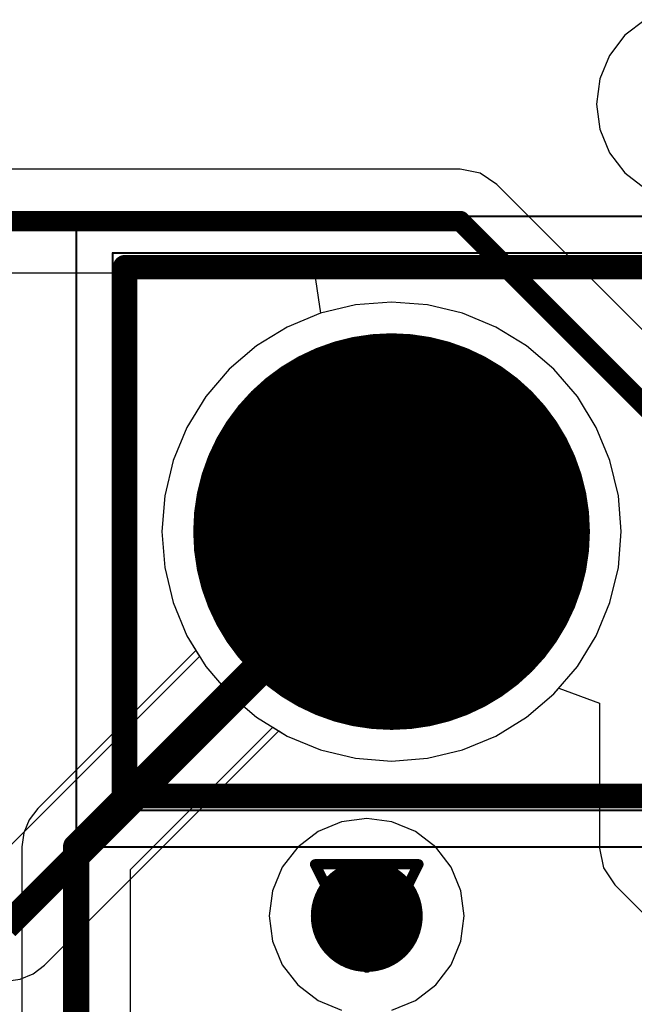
# Model space of a CAD drawing. Header units: millimetres. Extents: x 138 to 555, y 26 to 334.
# Tile 441 of 656: x 227.68 to 230.7, y 287.79 to 292.63. Entities that reach past the tile are written whole.
import ezdxf

# ---------------------------------------------------------------- set-up
doc = ezdxf.new("R2010")
doc.units = ezdxf.units.MM
for name, color, linetype in [('BottomLayer', 5, 'Continuous'), ('BottomSolder', 6, 'Continuous'), ('DrillDrawing', 1, 'Continuous'), ('Mechanical20', 56, 'Continuous'), ('Mechanical27', 56, 'Continuous'), ('MidLayer1', 16, 'Continuous'), ('MidLayer2', 76, 'Continuous'), ('MidLayer3', 90, 'Continuous'), ('MidLayer4', 156, 'Continuous'), ('MultiLayer', 9, 'Continuous'), ('PadHoleLayer', 156, 'Continuous'), ('TopLayer', 1, 'Continuous'), ('TopOverlay', 2, 'Continuous'), ('TopSolder', 216, 'Continuous'), ('ViaHoleLayer', 16, 'Continuous')]:
    doc.layers.add(name, color=color, linetype=linetype)

# ---------------------------------------------------------------- blocks, each defined once
blk = doc.blocks.new('CON_SAMTEC_TSW_103_07_F_S_797')
at = {"layer": 'BottomLayer', "const_width": 0.925}
for points in [[(-0.4625, 0, 1), (0.4625, 0, 1)], [(2.0775, 0, 1), (3.0025, 0, 1)]]:
    blk.add_lwpolyline(points, format="xyb", close=True, dxfattribs=at)
at = {"layer": 'BottomLayer'}
blk.add_solid([(-3.465, -0.925), (-1.615, -0.925), (-3.465, 0.925), (-1.615, 0.925)], dxfattribs=at)
at = {"layer": 'BottomSolder', "const_width": 0.975}
for points in [[(-0.4875, 0, 1), (0.4875, 0, 1)], [(2.0525, 0, 1), (3.0275, 0, 1)]]:
    blk.add_lwpolyline(points, format="xyb", close=True, dxfattribs=at)
at = {"layer": 'BottomSolder'}
blk.add_solid([(-3.515, -0.975), (-1.565, -0.975), (-3.515, 0.975), (-1.565, 0.975)], dxfattribs=at)
at = {"layer": 'Mechanical20', "const_width": 0.01}
for points in [[(-4.09, 1.55), (-4.09, -1.55)], [(4.09, 1.55), (-4.09, 1.55)], [(4.09, 1.55), (4.09, -1.55)], [(4.09, -1.55), (-4.09, -1.55)]]:
    blk.add_lwpolyline(points, dxfattribs=at)
at = {"layer": 'Mechanical20', "const_width": 0.005}
for points in [[(-4.0925, 1.55, 1), (-4.0875, 1.55, 1)], [(-4.0925, 1.55, 1), (-4.0875, 1.55, 1)], [(4.0875, 1.55, 1), (4.0925, 1.55, 1)], [(4.0875, 1.55, 1), (4.0925, 1.55, 1)], [(-4.0925, -1.55, 1), (-4.0875, -1.55, 1)], [(-4.0925, -1.55, 1), (-4.0875, -1.55, 1)], [(4.0875, -1.55, 1), (4.0925, -1.55, 1)], [(4.0875, -1.55, 1), (4.0925, -1.55, 1)]]:
    blk.add_lwpolyline(points, format="xyb", close=True, dxfattribs=at)
at = {"layer": 'Mechanical27'}
for p, q in [((-2.6348, 0.357), (-2.492, 0.4998)), ((-2.492, 0.4998), (-2.492, -0.5)), ((-2.73, 0.3094), (-2.6348, 0.357))]:
    blk.add_line(p, q, dxfattribs=at)
at = {"layer": 'Mechanical27', "const_width": 0.01}
for points in [[(-3.91, 1.37), (-3.91, -1.37)], [(3.91, 1.37), (-3.91, 1.37)], [(3.91, 1.37), (3.91, -1.37)], [(-1.615, 0.925), (-3.465, 0.925)], [(-3.465, 0.925), (-3.465, -0.925)], [(-1.615, 0.925), (-1.615, -0.925)], [(-1.615, -0.925), (-3.465, -0.925)], [(3.91, -1.37), (-3.91, -1.37)]]:
    blk.add_lwpolyline(points, dxfattribs=at)
at = {"layer": 'Mechanical27'}
for points, const_width in [([(-3.9125, 1.37, 1), (-3.9075, 1.37, 1)], 0.005), ([(-3.9125, 1.37, 1), (-3.9075, 1.37, 1)], 0.005), ([(3.9075, 1.37, 1), (3.9125, 1.37, 1)], 0.005), ([(3.9075, 1.37, 1), (3.9125, 1.37, 1)], 0.005), ([(-3.4675, 0.925, 1), (-3.4625, 0.925, 1)], 0.005), ([(-3.4675, 0.925, 1), (-3.4625, 0.925, 1)], 0.005), ([(-1.6175, 0.925, 1), (-1.6125, 0.925, 1)], 0.005), ([(-1.6175, 0.925, 1), (-1.6125, 0.925, 1)], 0.005), ([(0.925, 0, 1), (-0.925, 0, 1)], 0.01), ([(3.465, 0, 1), (1.615, 0, 1)], 0.01), ([(-0.9275, 0, 1), (-0.9225, 0, 1)], 0.005), ([(0.9225, 0, 1), (0.9275, 0, 1)], 0.005), ([(1.6125, 0, 1), (1.6175, 0, 1)], 0.005), ([(3.4625, 0, 1), (3.4675, 0, 1)], 0.005), ([(-3.4675, -0.925, 1), (-3.4625, -0.925, 1)], 0.005), ([(-3.4675, -0.925, 1), (-3.4625, -0.925, 1)], 0.005), ([(-1.6175, -0.925, 1), (-1.6125, -0.925, 1)], 0.005), ([(-1.6175, -0.925, 1), (-1.6125, -0.925, 1)], 0.005), ([(-3.9125, -1.37, 1), (-3.9075, -1.37, 1)], 0.005), ([(-3.9125, -1.37, 1), (-3.9075, -1.37, 1)], 0.005), ([(3.9075, -1.37, 1), (3.9125, -1.37, 1)], 0.005), ([(3.9075, -1.37, 1), (3.9125, -1.37, 1)], 0.005)]:
    blk.add_lwpolyline(points, format="xyb", close=True, dxfattribs=dict(at, const_width=const_width))
at = {"layer": 'MidLayer1', "const_width": 0.925}
for points in [[(-3.0025, 0, 1), (-2.0775, 0, 1)], [(-0.4625, 0, 1), (0.4625, 0, 1)], [(2.0775, 0, 1), (3.0025, 0, 1)]]:
    blk.add_lwpolyline(points, format="xyb", close=True, dxfattribs=at)
at = {"layer": 'MidLayer2', "const_width": 0.925}
for points in [[(-3.0025, 0, 1), (-2.0775, 0, 1)], [(-0.4625, 0, 1), (0.4625, 0, 1)], [(2.0775, 0, 1), (3.0025, 0, 1)]]:
    blk.add_lwpolyline(points, format="xyb", close=True, dxfattribs=at)
at = {"layer": 'MidLayer3', "const_width": 0.925}
for points in [[(-3.0025, 0, 1), (-2.0775, 0, 1)], [(-0.4625, 0, 1), (0.4625, 0, 1)], [(2.0775, 0, 1), (3.0025, 0, 1)]]:
    blk.add_lwpolyline(points, format="xyb", close=True, dxfattribs=at)
at = {"layer": 'MidLayer4', "const_width": 0.925}
for points in [[(-3.0025, 0, 1), (-2.0775, 0, 1)], [(-0.4625, 0, 1), (0.4625, 0, 1)], [(2.0775, 0, 1), (3.0025, 0, 1)]]:
    blk.add_lwpolyline(points, format="xyb", close=True, dxfattribs=at)
at = {"layer": 'MultiLayer', "const_width": 0.925}
for points in [[(-0.4625, 0, 1), (0.4625, 0, 1)], [(2.0775, 0, 1), (3.0025, 0, 1)]]:
    blk.add_lwpolyline(points, format="xyb", close=True, dxfattribs=at)
at = {"layer": 'PadHoleLayer', "const_width": 0.5}
for points in [[(-2.79, 0, 1), (-2.29, 0, 1)], [(-0.25, 0, 1), (0.25, 0, 1)], [(2.29, 0, 1), (2.79, 0, 1)]]:
    blk.add_lwpolyline(points, format="xyb", close=True, dxfattribs=at)
at = {"layer": 'TopLayer', "const_width": 0.925}
for points in [[(-0.4625, 0, 1), (0.4625, 0, 1)], [(2.0775, 0, 1), (3.0025, 0, 1)]]:
    blk.add_lwpolyline(points, format="xyb", close=True, dxfattribs=at)
at = {"layer": 'TopLayer'}
blk.add_solid([(-3.465, -0.925), (-1.615, -0.925), (-3.465, 0.925), (-1.615, 0.925)], dxfattribs=at)
at = {"layer": 'TopOverlay'}
for p, q in [((-4.4326, -0.5927), (-4.4326, 0.6071)), ((-4.147, -0.3641), (-4.2613, -0.4213)), ((-4.2613, -0.4213), (-4.4326, -0.5927))]:
    blk.add_line(p, q, dxfattribs=at)
at = {"layer": 'TopOverlay', "const_width": 0.12}
for points in [[(-3.85, 1.3), (-3.85, -1.3)], [(3.85, 1.3), (-3.85, 1.3)], [(3.85, 1.3), (3.85, -1.3)], [(3.85, -1.3), (-3.85, -1.3)]]:
    blk.add_lwpolyline(points, dxfattribs=at)
at = {"layer": 'TopOverlay', "const_width": 0.06}
for points in [[(-3.88, 1.3, 1), (-3.82, 1.3, 1)], [(-3.88, 1.3, 1), (-3.82, 1.3, 1)], [(3.82, 1.3, 1), (3.88, 1.3, 1)], [(3.82, 1.3, 1), (3.88, 1.3, 1)], [(-3.88, -1.3, 1), (-3.82, -1.3, 1)], [(-3.88, -1.3, 1), (-3.82, -1.3, 1)], [(3.82, -1.3, 1), (3.88, -1.3, 1)], [(3.82, -1.3, 1), (3.88, -1.3, 1)]]:
    blk.add_lwpolyline(points, format="xyb", close=True, dxfattribs=at)
at = {"layer": 'TopSolder', "const_width": 0.975}
for points in [[(-0.4875, 0, 1), (0.4875, 0, 1)], [(2.0525, 0, 1), (3.0275, 0, 1)]]:
    blk.add_lwpolyline(points, format="xyb", close=True, dxfattribs=at)
at = {"layer": 'TopSolder'}
blk.add_solid([(-3.515, -0.975), (-1.565, -0.975), (-3.515, 0.975), (-1.565, 0.975)], dxfattribs=at)

msp = doc.modelspace()

# ---------------------------------------------------------------- linework, layer by layer
at = {"layer": 'BottomLayer'}
for p, q in [((229.3281, 291.229), (229.1559, 291.1877)), ((229.5046, 291.2429), (229.3281, 291.229)), ((229.6812, 291.229), (229.5046, 291.2429)), ((229.8534, 291.1877), (229.6812, 291.229)), ((229.1559, 291.1877), (228.9923, 291.1199)), ((230.017, 291.1199), (229.8534, 291.1877)), ((228.9923, 291.1199), (228.8413, 291.0274)), ((230.168, 291.0274), (230.017, 291.1199)), ((228.8413, 291.0274), (228.7067, 290.9124)), ((230.3026, 290.9124), (230.168, 291.0274)), ((228.7067, 290.9124), (228.5917, 290.7778)), ((230.4176, 290.7778), (230.3026, 290.9124)), ((228.5917, 290.7778), (228.4992, 290.6268)), ((230.5101, 290.6268), (230.4176, 290.7778)), ((228.4992, 290.6268), (228.4314, 290.4632)), ((230.5779, 290.4632), (230.5101, 290.6268)), ((228.4314, 290.4632), (228.3901, 290.291)), ((230.6192, 290.291), (230.5779, 290.4632)), ((228.3901, 290.291), (228.3762, 290.1145)), ((230.6331, 290.1145), (230.6192, 290.291)), ((228.3762, 290.1145), (228.3901, 289.9379)), ((230.6192, 289.9379), (230.6331, 290.1145)), ((228.3901, 289.9379), (228.4314, 289.7657)), ((230.5779, 289.7657), (230.6192, 289.9379)), ((228.4314, 289.7657), (228.4992, 289.6021)), ((230.5101, 289.6021), (230.5779, 289.7657)), ((228.4992, 289.6021), (228.5611, 289.5011)), ((230.4176, 289.4511), (230.5101, 289.6021)), ((228.5611, 289.5011), (227.4992, 288.4391)), ((230.3026, 289.3165), (230.4176, 289.4511)), ((230.168, 289.2015), (230.3026, 289.3165)), ((230.017, 289.109), (230.168, 289.2015)), ((227.7989, 287.9829), (228.9506, 289.1346)), ((228.9506, 289.1346), (228.9923, 289.109)), ((228.9923, 289.109), (229.1559, 289.0412)), ((229.8534, 289.0412), (230.017, 289.109)), ((229.1559, 289.0412), (229.3281, 288.9999)), ((229.6812, 288.9999), (229.8534, 289.0412)), ((229.3281, 288.9999), (229.5046, 288.986)), ((229.5046, 288.986), (229.6812, 288.9999)), ((227.7435, 287.9404), (227.7989, 287.9829)), ((227.6099, 287.9046), (227.6791, 287.9137)), ((227.6791, 287.9137), (227.7435, 287.9404))]:
    msp.add_line(p, q, dxfattribs=at)
at = {"layer": 'BottomLayer', "const_width": 0.13}
for points in [[(229.5047, 290.1145), (229.5047, 290.2778)], [(227.6099, 288.1719), (229.5168, 290.0788)]]:
    msp.add_lwpolyline(points, dxfattribs=at)
at = {"layer": 'BottomLayer'}
for points, const_width in [([(229.4722, 290.2778, 1), (229.5372, 290.2778, 1)], 0.065), ([(229.4722, 290.1145, 1), (229.5372, 290.1145, 1)], 0.065), ([(229.4843, 290.0788, 1), (229.5493, 290.0788, 1)], 0.065), ([(229.2452, 288.2248, 1), (229.5202, 288.2248, 1)], 0.275)]:
    msp.add_lwpolyline(points, format="xyb", close=True, dxfattribs=dict(at, const_width=const_width))
at = {"layer": 'DrillDrawing', "const_width": 0.0508}
for points in [[(229.2506, 290.3685), (229.7586, 290.3685)], [(229.2506, 290.3685), (229.5046, 289.8605)], [(229.5046, 289.8605), (229.7586, 290.3685)], [(229.1287, 288.4788), (229.6367, 288.4788)], [(229.1287, 288.4788), (229.3827, 287.9708)], [(229.3827, 287.9708), (229.6367, 288.4788)], [(229.2303, 288.3772), (229.5351, 288.3772)], [(229.2303, 288.3772), (229.3827, 288.0724)], [(229.3827, 288.0724), (229.5351, 288.3772)]]:
    msp.add_lwpolyline(points, dxfattribs=at)
at = {"layer": 'DrillDrawing', "const_width": 0.0254}
for points in [[(229.2379, 290.3685, 1), (229.2633, 290.3685, 1)], [(229.2379, 290.3685, 1), (229.2633, 290.3685, 1)], [(229.7459, 290.3685, 1), (229.7713, 290.3685, 1)], [(229.7459, 290.3685, 1), (229.7713, 290.3685, 1)], [(229.4919, 289.8605, 1), (229.5173, 289.8605, 1)], [(229.4919, 289.8605, 1), (229.5173, 289.8605, 1)], [(229.116, 288.4788, 1), (229.1414, 288.4788, 1)], [(229.116, 288.4788, 1), (229.1414, 288.4788, 1)], [(229.624, 288.4788, 1), (229.6494, 288.4788, 1)], [(229.624, 288.4788, 1), (229.6494, 288.4788, 1)], [(229.2176, 288.3772, 1), (229.243, 288.3772, 1)], [(229.2176, 288.3772, 1), (229.243, 288.3772, 1)], [(229.5224, 288.3772, 1), (229.5478, 288.3772, 1)], [(229.5224, 288.3772, 1), (229.5478, 288.3772, 1)], [(229.37, 288.0724, 1), (229.3954, 288.0724, 1)], [(229.37, 288.0724, 1), (229.3954, 288.0724, 1)], [(229.37, 287.9708, 1), (229.3954, 287.9708, 1)], [(229.37, 287.9708, 1), (229.3954, 287.9708, 1)]]:
    msp.add_lwpolyline(points, format="xyb", close=True, dxfattribs=at)
at = {"layer": 'MidLayer1'}
for p, q in [((230.7507, 292.6309), (230.6515, 292.5548)), ((230.6515, 292.5548), (230.5754, 292.4556)), ((230.5754, 292.4556), (230.5275, 292.34)), ((230.5275, 292.34), (230.5112, 292.216)), ((230.5112, 292.216), (230.5275, 292.092)), ((230.5275, 292.092), (230.5754, 291.9765)), ((230.5754, 291.9765), (230.6515, 291.8773)), ((230.6515, 291.8773), (230.7507, 291.8011)), ((229.3281, 291.229), (229.1559, 291.1877)), ((229.5046, 291.2429), (229.3281, 291.229)), ((229.6812, 291.229), (229.5046, 291.2429)), ((229.8534, 291.1877), (229.6812, 291.229)), ((229.1559, 291.1877), (228.9923, 291.1199)), ((230.017, 291.1199), (229.8534, 291.1877)), ((228.9923, 291.1199), (228.8413, 291.0274)), ((230.168, 291.0274), (230.017, 291.1199)), ((228.8413, 291.0274), (228.7067, 290.9124)), ((230.3026, 290.9124), (230.168, 291.0274)), ((228.7067, 290.9124), (228.5917, 290.7778)), ((230.4176, 290.7778), (230.3026, 290.9124)), ((228.5917, 290.7778), (228.4992, 290.6268)), ((230.5101, 290.6268), (230.4176, 290.7778)), ((228.4992, 290.6268), (228.4314, 290.4632)), ((230.5779, 290.4632), (230.5101, 290.6268)), ((228.4314, 290.4632), (228.3901, 290.291)), ((230.6192, 290.291), (230.5779, 290.4632)), ((228.3901, 290.291), (228.3762, 290.1145)), ((230.6331, 290.1145), (230.6192, 290.291)), ((228.3762, 290.1145), (228.3901, 289.9379)), ((230.6192, 289.9379), (230.6331, 290.1145)), ((228.3901, 289.9379), (228.4314, 289.7657)), ((230.5779, 289.7657), (230.6192, 289.9379)), ((228.4314, 289.7657), (228.4992, 289.6021)), ((230.5101, 289.6021), (230.5779, 289.7657)), ((228.4992, 289.6021), (228.5917, 289.4511)), ((230.4176, 289.4511), (230.5101, 289.6021)), ((228.5917, 289.4511), (228.7067, 289.3165)), ((230.3026, 289.3165), (230.4176, 289.4511)), ((228.7067, 289.3165), (228.8413, 289.2015)), ((230.168, 289.2015), (230.3026, 289.3165)), ((228.8413, 289.2015), (228.9923, 289.109)), ((230.017, 289.109), (230.168, 289.2015)), ((228.9923, 289.109), (229.1559, 289.0412)), ((229.8534, 289.0412), (230.017, 289.109)), ((229.1559, 289.0412), (229.3281, 288.9999)), ((229.6812, 288.9999), (229.8534, 289.0412)), ((229.3281, 288.9999), (229.5046, 288.986)), ((229.5046, 288.986), (229.6812, 288.9999)), ((229.2587, 288.6876), (229.1431, 288.6397)), ((229.3827, 288.7039), (229.2587, 288.6876)), ((229.5067, 288.6876), (229.3827, 288.7039)), ((229.6222, 288.6397), (229.5067, 288.6876)), ((229.1431, 288.6397), (229.0439, 288.5636)), ((229.7214, 288.5636), (229.6222, 288.6397)), ((229.0439, 288.5636), (228.9677, 288.4644)), ((229.7976, 288.4644), (229.7214, 288.5636)), ((228.9677, 288.4644), (228.9199, 288.3488)), ((229.8454, 288.3488), (229.7976, 288.4644)), ((228.9199, 288.3488), (228.9036, 288.2248)), ((229.8618, 288.2248), (229.8454, 288.3488)), ((228.9036, 288.2248), (228.9199, 288.1008)), ((229.8454, 288.1008), (229.8618, 288.2248)), ((228.9199, 288.1008), (228.9677, 287.9853)), ((229.7976, 287.9853), (229.8454, 288.1008)), ((228.9677, 287.9853), (229.0439, 287.886)), ((229.7214, 287.886), (229.7976, 287.9853)), ((229.0439, 287.886), (229.1431, 287.8099)), ((229.6222, 287.8099), (229.7214, 287.886)), ((229.1431, 287.8099), (229.2587, 287.762)), ((229.5067, 287.762), (229.6222, 287.8099))]:
    msp.add_line(p, q, dxfattribs=at)
at = {"layer": 'MidLayer1', "const_width": 0.275}
msp.add_lwpolyline([(229.2452, 288.2248, 1), (229.5202, 288.2248, 1)], format="xyb", close=True, dxfattribs=at)
at = {"layer": 'MidLayer2'}
for p, q in [((229.3281, 291.229), (229.1559, 291.1877)), ((229.5046, 291.2429), (229.3281, 291.229)), ((229.6812, 291.229), (229.5046, 291.2429)), ((229.8534, 291.1877), (229.6812, 291.229)), ((229.1559, 291.1877), (228.9923, 291.1199)), ((230.017, 291.1199), (229.8534, 291.1877)), ((228.9923, 291.1199), (228.8413, 291.0274)), ((230.168, 291.0274), (230.017, 291.1199)), ((228.8413, 291.0274), (228.7067, 290.9124)), ((230.3026, 290.9124), (230.168, 291.0274)), ((228.7067, 290.9124), (228.5917, 290.7778)), ((230.4176, 290.7778), (230.3026, 290.9124)), ((228.5917, 290.7778), (228.4992, 290.6268)), ((230.5101, 290.6268), (230.4176, 290.7778)), ((228.4992, 290.6268), (228.4314, 290.4632)), ((230.5779, 290.4632), (230.5101, 290.6268)), ((228.4314, 290.4632), (228.3901, 290.291)), ((230.6192, 290.291), (230.5779, 290.4632)), ((228.3901, 290.291), (228.3762, 290.1145)), ((230.6331, 290.1145), (230.6192, 290.291)), ((228.3762, 290.1145), (228.3901, 289.9379)), ((230.6192, 289.9379), (230.6331, 290.1145)), ((228.3901, 289.9379), (228.4314, 289.7657)), ((230.5779, 289.7657), (230.6192, 289.9379)), ((228.4314, 289.7657), (228.4992, 289.6021)), ((230.5101, 289.6021), (230.5779, 289.7657)), ((228.4992, 289.6021), (228.5917, 289.4511)), ((230.4176, 289.4511), (230.5101, 289.6021)), ((228.5917, 289.4511), (228.7067, 289.3165)), ((230.3026, 289.3165), (230.4176, 289.4511)), ((228.7067, 289.3165), (228.8413, 289.2015)), ((230.168, 289.2015), (230.3026, 289.3165)), ((228.8413, 289.2015), (228.9923, 289.109)), ((230.017, 289.109), (230.168, 289.2015)), ((228.9923, 289.109), (229.1559, 289.0412)), ((229.8534, 289.0412), (230.017, 289.109)), ((229.1559, 289.0412), (229.3281, 288.9999)), ((229.6812, 288.9999), (229.8534, 289.0412)), ((229.3281, 288.9999), (229.5046, 288.986)), ((229.5046, 288.986), (229.6812, 288.9999))]:
    msp.add_line(p, q, dxfattribs=at)
at = {"layer": 'MidLayer2', "const_width": 0.275}
msp.add_lwpolyline([(229.2452, 288.2248, 1), (229.5202, 288.2248, 1)], format="xyb", close=True, dxfattribs=at)
at = {"layer": 'MidLayer3'}
for p, q in [((229.3281, 291.229), (229.1559, 291.1877)), ((229.5046, 291.2429), (229.3281, 291.229)), ((229.6812, 291.229), (229.5046, 291.2429)), ((229.8534, 291.1877), (229.6812, 291.229)), ((229.1559, 291.1877), (228.9923, 291.1199)), ((230.017, 291.1199), (229.8534, 291.1877)), ((228.9923, 291.1199), (228.8413, 291.0274)), ((230.168, 291.0274), (230.017, 291.1199)), ((228.8413, 291.0274), (228.7067, 290.9124)), ((230.3026, 290.9124), (230.168, 291.0274)), ((228.7067, 290.9124), (228.5917, 290.7778)), ((230.4176, 290.7778), (230.3026, 290.9124)), ((228.5917, 290.7778), (228.4992, 290.6268)), ((230.5101, 290.6268), (230.4176, 290.7778)), ((228.4992, 290.6268), (228.4314, 290.4632)), ((230.5779, 290.4632), (230.5101, 290.6268)), ((228.4314, 290.4632), (228.3901, 290.291)), ((230.6192, 290.291), (230.5779, 290.4632)), ((228.3901, 290.291), (228.3762, 290.1145)), ((230.6331, 290.1145), (230.6192, 290.291)), ((228.3762, 290.1145), (228.3901, 289.9379)), ((230.6192, 289.9379), (230.6331, 290.1145)), ((228.3901, 289.9379), (228.4314, 289.7657)), ((230.5779, 289.7657), (230.6192, 289.9379)), ((228.4314, 289.7657), (228.4992, 289.6021)), ((230.5101, 289.6021), (230.5779, 289.7657)), ((228.4992, 289.6021), (228.5917, 289.4511)), ((230.4176, 289.4511), (230.5101, 289.6021)), ((228.5917, 289.4511), (228.7067, 289.3165)), ((230.3026, 289.3165), (230.4176, 289.4511)), ((228.7067, 289.3165), (228.8413, 289.2015)), ((230.168, 289.2015), (230.3026, 289.3165)), ((228.8413, 289.2015), (228.9923, 289.109)), ((230.017, 289.109), (230.168, 289.2015)), ((228.9923, 289.109), (229.1559, 289.0412)), ((229.8534, 289.0412), (230.017, 289.109)), ((229.1559, 289.0412), (229.3281, 288.9999)), ((229.6812, 288.9999), (229.8534, 289.0412)), ((229.3281, 288.9999), (229.5046, 288.986)), ((229.5046, 288.986), (229.6812, 288.9999))]:
    msp.add_line(p, q, dxfattribs=at)
at = {"layer": 'MidLayer3', "const_width": 0.275}
msp.add_lwpolyline([(229.2452, 288.2248, 1), (229.5202, 288.2248, 1)], format="xyb", close=True, dxfattribs=at)
at = {"layer": 'MidLayer4'}
for p, q in [((230.7507, 292.6309), (230.6515, 292.5548)), ((230.6515, 292.5548), (230.5754, 292.4556)), ((230.5754, 292.4556), (230.5275, 292.34)), ((230.5275, 292.34), (230.5112, 292.216)), ((230.5112, 292.216), (230.5275, 292.092)), ((230.5275, 292.092), (230.5754, 291.9765)), ((230.5754, 291.9765), (230.6515, 291.8773)), ((230.6515, 291.8773), (230.7507, 291.8011)), ((229.3281, 291.229), (229.1559, 291.1877)), ((229.5046, 291.2429), (229.3281, 291.229)), ((229.6812, 291.229), (229.5046, 291.2429)), ((229.8534, 291.1877), (229.6812, 291.229)), ((229.1559, 291.1877), (228.9923, 291.1199)), ((230.017, 291.1199), (229.8534, 291.1877)), ((228.9923, 291.1199), (228.8413, 291.0274)), ((230.168, 291.0274), (230.017, 291.1199)), ((228.8413, 291.0274), (228.7067, 290.9124)), ((230.3026, 290.9124), (230.168, 291.0274)), ((228.7067, 290.9124), (228.5917, 290.7778)), ((230.4176, 290.7778), (230.3026, 290.9124)), ((228.5917, 290.7778), (228.4992, 290.6268)), ((230.5101, 290.6268), (230.4176, 290.7778)), ((228.4992, 290.6268), (228.4314, 290.4632)), ((230.5779, 290.4632), (230.5101, 290.6268)), ((228.4314, 290.4632), (228.3901, 290.291)), ((230.6192, 290.291), (230.5779, 290.4632)), ((228.3901, 290.291), (228.3762, 290.1145)), ((230.6331, 290.1145), (230.6192, 290.291)), ((228.3762, 290.1145), (228.3901, 289.9379)), ((230.6192, 289.9379), (230.6331, 290.1145)), ((228.3901, 289.9379), (228.4314, 289.7657)), ((230.5779, 289.7657), (230.6192, 289.9379)), ((228.4314, 289.7657), (228.4992, 289.6021)), ((230.5101, 289.6021), (230.5779, 289.7657)), ((228.4992, 289.6021), (228.5917, 289.4511)), ((230.4176, 289.4511), (230.5101, 289.6021)), ((228.5917, 289.4511), (228.7067, 289.3165)), ((230.3026, 289.3165), (230.4176, 289.4511)), ((228.7067, 289.3165), (228.8413, 289.2015)), ((230.168, 289.2015), (230.3026, 289.3165)), ((228.8413, 289.2015), (228.9923, 289.109)), ((230.017, 289.109), (230.168, 289.2015)), ((228.9923, 289.109), (229.1559, 289.0412)), ((229.8534, 289.0412), (230.017, 289.109)), ((229.1559, 289.0412), (229.3281, 288.9999)), ((229.6812, 288.9999), (229.8534, 289.0412)), ((229.3281, 288.9999), (229.5046, 288.986)), ((229.5046, 288.986), (229.6812, 288.9999)), ((229.2587, 288.6876), (229.1431, 288.6397)), ((229.3827, 288.7039), (229.2587, 288.6876)), ((229.5067, 288.6876), (229.3827, 288.7039)), ((229.6222, 288.6397), (229.5067, 288.6876)), ((229.1431, 288.6397), (229.0439, 288.5636)), ((229.7214, 288.5636), (229.6222, 288.6397)), ((229.0439, 288.5636), (228.9677, 288.4644)), ((229.7976, 288.4644), (229.7214, 288.5636)), ((228.9677, 288.4644), (228.9199, 288.3488)), ((229.8454, 288.3488), (229.7976, 288.4644)), ((228.9199, 288.3488), (228.9036, 288.2248)), ((229.8618, 288.2248), (229.8454, 288.3488)), ((228.9036, 288.2248), (228.9199, 288.1008)), ((229.8454, 288.1008), (229.8618, 288.2248)), ((228.9199, 288.1008), (228.9677, 287.9853)), ((229.7976, 287.9853), (229.8454, 288.1008)), ((228.9677, 287.9853), (229.0439, 287.886)), ((229.7214, 287.886), (229.7976, 287.9853)), ((229.0439, 287.886), (229.1431, 287.8099)), ((229.6222, 287.8099), (229.7214, 287.886)), ((229.1431, 287.8099), (229.2587, 287.762)), ((229.5067, 287.762), (229.6222, 287.8099))]:
    msp.add_line(p, q, dxfattribs=at)
at = {"layer": 'MidLayer4', "const_width": 0.275}
msp.add_lwpolyline([(229.2452, 288.2248, 1), (229.5202, 288.2248, 1)], format="xyb", close=True, dxfattribs=at)
at = {"layer": 'MultiLayer', "const_width": 0.275}
msp.add_lwpolyline([(229.2452, 288.2248, 1), (229.5202, 288.2248, 1)], format="xyb", close=True, dxfattribs=at)
at = {"layer": 'TopLayer'}
for p, q in [((229.842, 291.896), (227.3417, 291.896)), ((229.9396, 291.8766), (229.842, 291.896)), ((230.0223, 291.8213), (229.9396, 291.8766)), ((230.9616, 290.882), (230.0223, 291.8213)), ((227.4473, 291.3862), (229.1259, 291.3862)), ((229.1259, 291.3862), (229.1559, 291.1877)), ((229.1559, 291.1877), (228.9923, 291.1199)), ((228.9923, 291.1199), (228.8413, 291.0274)), ((228.8413, 291.0274), (228.7067, 290.9124)), ((228.7067, 290.9124), (228.5917, 290.7778)), ((228.5917, 290.7778), (228.4992, 290.6268)), ((228.4992, 290.6268), (228.4314, 290.4632)), ((228.4314, 290.4632), (228.3901, 290.291)), ((228.3901, 290.291), (228.3762, 290.1145)), ((228.3762, 290.1145), (228.3901, 289.9379)), ((228.3901, 289.9379), (228.4314, 289.7657)), ((228.4314, 289.7657), (228.4992, 289.6021)), ((228.4992, 289.6021), (228.5429, 289.5307)), ((228.5429, 289.5307), (227.7656, 288.7535)), ((230.168, 289.2015), (230.3026, 289.3165)), ((230.3026, 289.3165), (230.3265, 289.3444)), ((230.3265, 289.3444), (230.5265, 289.2707)), ((230.5265, 289.2707), (230.5265, 288.5588)), ((230.017, 289.109), (230.168, 289.2015)), ((228.2219, 288.4537), (228.9209, 289.1527)), ((228.9209, 289.1527), (228.9923, 289.109)), ((228.9923, 289.109), (229.1559, 289.0412)), ((229.8534, 289.0412), (230.017, 289.109)), ((229.1559, 289.0412), (229.3281, 288.9999)), ((229.6812, 288.9999), (229.8534, 289.0412)), ((229.3281, 288.9999), (229.5046, 288.986)), ((229.5046, 288.986), (229.6812, 288.9999)), ((227.7656, 288.7535), (227.7232, 288.6981)), ((227.7232, 288.6981), (227.6965, 288.6336)), ((227.6965, 288.6336), (227.6874, 288.5645)), ((227.6874, 288.5645), (227.6874, 278.5333)), ((230.5265, 288.5588), (230.5459, 288.4613)), ((228.2219, 285.4474), (228.2219, 288.4537)), ((230.5459, 288.4613), (230.6011, 288.3786)), ((230.6011, 288.3786), (231.9039, 287.0758))]:
    msp.add_line(p, q, dxfattribs=at)
for points, const_width in [([(227.3417, 291.6411), (229.842, 291.6411)], 0.1), ([(229.842, 291.6411), (230.7814, 290.7017)], 0.1), ([(227.9546, 288.5645), (229.5047, 290.1145)], 0.13), ([(227.9546, 278.4225), (227.9546, 288.5645)], 0.13)]:
    msp.add_lwpolyline(points, dxfattribs=dict(at, const_width=const_width))
for points, const_width in [([(229.817, 291.6411, 1), (229.867, 291.6411, 1)], 0.05), ([(229.817, 291.6411, 1), (229.867, 291.6411, 1)], 0.05), ([(229.4722, 290.1145, 1), (229.5372, 290.1145, 1)], 0.065), ([(227.9221, 288.5645, 1), (227.9871, 288.5645, 1)], 0.065), ([(227.9221, 288.5645, 1), (227.9871, 288.5645, 1)], 0.065), ([(229.2452, 288.2248, 1), (229.5202, 288.2248, 1)], 0.275)]:
    msp.add_lwpolyline(points, format="xyb", close=True, dxfattribs=dict(at, const_width=const_width))
at = {"layer": 'ViaHoleLayer', "const_width": 0.15}
msp.add_lwpolyline([(229.3077, 288.2248, 1), (229.4577, 288.2248, 1)], format="xyb", close=True, dxfattribs=at)

# ---------------------------------------------------------------- block references
at = {"rotation": 180}
msp.add_blockref('CON_SAMTEC_TSW_103_07_F_S_797', (232.0446, 290.1145), dxfattribs=at)

doc.saveas('drawing.dxf')
